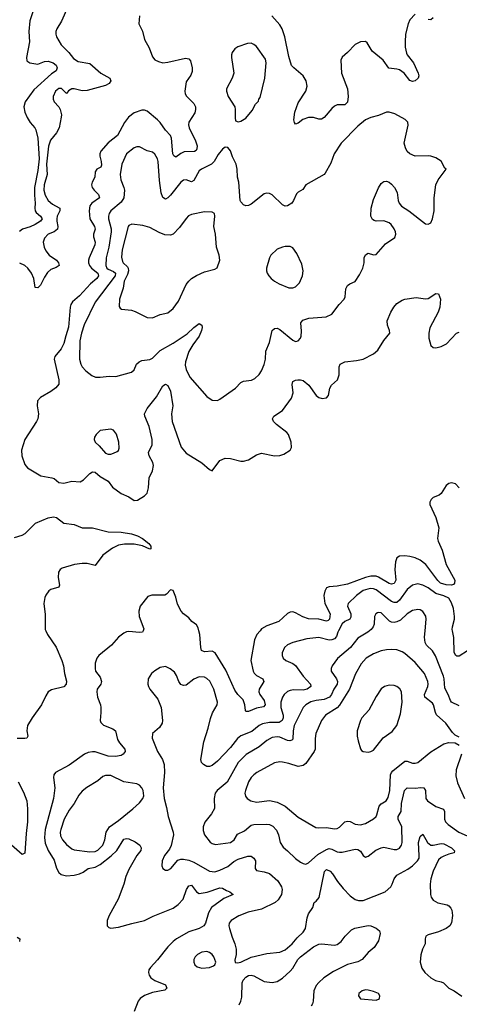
# Model space of a CAD drawing. Header units: inches. Extents: x 1682530 to 1839546, y 640742 to 791647.
# Tile 798 of 923: x 1772350 to 1775730, y 757126 to 764701. Entities that reach past the tile are written whole.
import ezdxf

# ---------------------------------------------------------------- set-up
doc = ezdxf.new("R2010")
doc.units = ezdxf.units.IN
doc.header["$MEASUREMENT"] = 0
doc.layers.add('B7775', color=7, linetype='Continuous')
doc.layers.add('B7776', color=7, linetype='Continuous')

msp = doc.modelspace()

# ---------------------------------------------------------------- linework, layer by layer
at = {"layer": 'B7775', "color": 5}
for points, elevation in [([(1772550, 760000), (1772563.5, 759970), (1772630, 759874.5), (1772675.2, 759770), (1772686.9, 759730), (1772694.4, 759670), (1772708.9, 759611.1), (1772708, 759590), (1772690, 759568.7), (1772595.2, 759544.8), (1772570, 759529.8), (1772550, 759498.4), (1772517.7, 759430), (1772446.2, 759330), (1772410.6, 759270), (1772404.7, 759230), (1772413.7, 759190), (1772405.4, 759174.6), (1772389.9, 759169.9), (1772330, 759169.6)], 680), ([(1773298.4, 760000), (1773293.4, 759990), (1773270, 759985.4), (1773190, 759995.1), (1773170, 759992.6), (1773150, 759981.6), (1773110.2, 759949.8), (1773057, 759890), (1772958.9, 759810), (1772942.4, 759790), (1772930.2, 759750), (1772929.2, 759710), (1772934, 759690), (1772970, 759643.7), (1772979.7, 759610), (1772974.4, 759590), (1772946, 759550), (1772942.2, 759530), (1772947.8, 759487.8), (1772970.3, 759430), (1772973.4, 759410), (1772974.9, 759370), (1772968.7, 759310), (1772973.7, 759293.7), (1772993.1, 759273.1), (1773065.4, 759245.4), (1773085.5, 759230), (1773102.7, 759162.7), (1773117.5, 759137.5), (1773158.4, 759090), (1773161.6, 759070), (1773144.9, 759050), (1773130, 759041.3), (1773086.6, 759033.4), (1773030, 759035.3), (1772930, 759067), (1772910, 759068.7), (1772877.1, 759062.9), (1772847.9, 759050), (1772730, 758965.6), (1772626.4, 758910), (1772612.2, 758890), (1772609.1, 758870.9), (1772621.1, 758790), (1772609.3, 758709.3), (1772545.6, 758470), (1772540.7, 758410), (1772546.6, 758366.6), (1772570, 758310.2), (1772615.7, 758235.7), (1772633.7, 758173.7), (1772650, 758138.7), (1772670, 758123.6), (1772710, 758114.9), (1772770, 758119.7), (1772810, 758129.2), (1772837.6, 758142.4), (1772876.3, 758170), (1772930, 758181.8), (1772970, 758200.4), (1773053.1, 758266.9), (1773096.3, 758310), (1773150, 758397.4), (1773170, 758402.5), (1773190, 758399.4), (1773236.8, 758376.8), (1773272.8, 758350), (1773284.7, 758330), (1773281.3, 758310), (1773251.8, 758270), (1773190, 758163.5), (1773166.8, 758110), (1773150.2, 758049.8), (1773106.1, 757933.9), (1773038.5, 757810), (1773021.3, 757770), (1773022.8, 757730), (1773035.9, 757715.9), (1773050, 757710.6), (1773110, 757719.6), (1773211.4, 757748.6), (1773310, 757770.2), (1773376.2, 757803.8), (1773530, 757864.2), (1773567.2, 757892.8), (1773605.8, 757934.2), (1773633.3, 758010), (1773650, 758038.5), (1773670, 758043.2), (1773708.3, 757990), (1773730, 757978.6), (1773790.4, 757989.6), (1773890, 758022.9), (1773910, 758020.3), (1773940.1, 758000.1), (1773964.9, 757990), (1773990.7, 757970), (1773919, 757941), (1773826, 757870), (1773801.1, 757830), (1773778.5, 757750), (1773766.9, 757730), (1773730.1, 757709.9), (1773650, 757682.6), (1773556.2, 757630), (1773529.3, 757610), (1773490, 757568.9), (1773410, 757466.9), (1773355.8, 757410), (1773344.2, 757390), (1773341.3, 757370), (1773345.3, 757350), (1773359.5, 757330), (1773388.2, 757310), (1773470, 757275.6), (1773481.7, 757250), (1773465.3, 757234.8), (1773370, 757215.8), (1773310, 757194.6), (1773275.6, 757170), (1773262, 757150), (1773230.3, 757070)], 720), ([(1774802.5, 760000), (1774797.3, 759990), (1774784.7, 759955.3), (1774770, 759938.5), (1774750, 759929.9), (1774730, 759927.9), (1774650, 759947.1), (1774556.6, 759936.6), (1774449.3, 759910.7), (1774410, 759891), (1774386, 759870), (1774368.9, 759830), (1774368.7, 759810), (1774374.9, 759790), (1774397.3, 759770), (1774450, 759747.9), (1774470, 759731.7), (1774530.2, 759650), (1774585.3, 759590), (1774587.4, 759570), (1774561.3, 759550), (1774530, 759542.1), (1774455.8, 759544.2), (1774430, 759540.7), (1774410, 759531.8), (1774384.4, 759510), (1774370, 759489.6), (1774358.6, 759450), (1774358.9, 759410), (1774374.8, 759350), (1774375.2, 759330), (1774369.3, 759310), (1774345.5, 759294.5), (1774270, 759293.2), (1774217.6, 759282.4), (1774190.2, 759270), (1774134.7, 759225.3), (1774050, 759191.9), (1774024.8, 759170), (1773970, 759101.5), (1773870, 758996.4), (1773830, 758963.5), (1773810, 758955.6), (1773790, 758956.2), (1773762.7, 758970), (1773747.4, 758987.4), (1773743.1, 759010), (1773766.3, 759146.3), (1773798.9, 759250), (1773815.8, 759324.2), (1773832.9, 759367.1), (1773869, 759431), (1773870.5, 759450.5), (1773843.4, 759550), (1773811, 759611), (1773790, 759632), (1773770, 759642.8), (1773730, 759644.1), (1773690, 759627.6), (1773630, 759582.3), (1773610, 759578.3), (1773601.1, 759581.1), (1773590, 759586), (1773574, 759610), (1773556.6, 759656.6), (1773541, 759681), (1773507.9, 759707.9), (1773470, 759724.5), (1773430, 759717.6), (1773390, 759691.8), (1773364, 759670), (1773337.3, 759630), (1773335.5, 759590), (1773339.3, 759570), (1773350.5, 759550), (1773412.6, 759472.6), (1773438.2, 759410), (1773449.2, 759310), (1773445, 759290), (1773424.8, 759255.2), (1773370.5, 759210), (1773367.4, 759172.6), (1773410, 759070.6), (1773448.2, 759008.2), (1773460.9, 758970), (1773463.9, 758910), (1773454, 758790), (1773461.6, 758710), (1773479.7, 758639.7), (1773491.2, 758570), (1773530.2, 758450), (1773531.5, 758428.5), (1773513.6, 758346.4), (1773500.6, 758319.4), (1773462.6, 758270), (1773445.3, 758230), (1773443, 758190), (1773450, 758171.3), (1773470, 758158.8), (1773490, 758158.8), (1773512.7, 758170), (1773566.2, 758233.8), (1773590, 758242.6), (1773610, 758242.3), (1773650, 758234.6), (1773690, 758218.5), (1773809.3, 758149.3), (1773850, 758144.1), (1773890, 758156.6), (1773950, 758185), (1773996.3, 758223.7), (1774030, 758241.7), (1774105.2, 758265.2), (1774130, 758265.8), (1774151.4, 758251.4), (1774162.3, 758230), (1774160.4, 758170), (1774170, 758154), (1774230, 758145.2), (1774271.2, 758131.2), (1774335, 758075), (1774363.2, 758030), (1774369.3, 758010), (1774364, 757970), (1774338.3, 757930), (1774313.4, 757910), (1774210, 757858.7), (1774106.4, 757833.6), (1774034.6, 757805.4), (1773975.5, 757770), (1773960.3, 757750), (1773958, 757730), (1773962.3, 757710), (1773982.7, 757642.7), (1774004.9, 757590), (1774014, 757550), (1774015.3, 757510), (1774004.5, 757464.5), (1774007.7, 757447.7), (1774024.4, 757444.4), (1774050, 757449), (1774130, 757488.1), (1774250, 757516.9), (1774350, 757527.1), (1774390, 757545.2), (1774443.9, 757590), (1774482.8, 757637.2), (1774530, 757681.3), (1774548.2, 757710), (1774560.7, 757790), (1774570, 757821), (1774604.5, 757870), (1774614.5, 757910), (1774630, 757920.3), (1774653.2, 757946.8), (1774693.6, 758146.4), (1774710, 758163.2), (1774737.5, 758150), (1774755.9, 758130), (1774792.3, 758070), (1774835.9, 758015.9), (1774890, 757960.3), (1774930, 757931.7), (1774956.1, 757923.9), (1774990, 757925.7), (1775159.6, 757990), (1775203.1, 758030), (1775215, 758050), (1775229.1, 758090.9), (1775250, 758118.9), (1775334.5, 758165.5), (1775369.4, 758190.6), (1775409.9, 758230.1), (1775421, 758250), (1775422.6, 758270), (1775415.7, 758370), (1775430, 758417.6), (1775450, 758434), (1775485.2, 758370), (1775510, 758351), (1775530, 758350.9), (1775590, 758362.7), (1775610, 758361), (1775670.3, 758330), (1775692.5, 758307.5), (1775690.8, 758290), (1775650, 758280.7), (1775610, 758265.2), (1775590, 758255.9), (1775570, 758237.6), (1775528.3, 758150), (1775510.1, 758090), (1775505.8, 758050), (1775509.4, 757969.4), (1775514.7, 757950), (1775528, 757928), (1775566.2, 757906.2), (1775636.3, 757890), (1775650, 757882.6), (1775665.4, 757865.4), (1775672.3, 757850), (1775677.8, 757810), (1775670, 757753.2), (1775656.5, 757730), (1775628.8, 757710), (1775570, 757683.9), (1775490, 757661.4), (1775472, 757650), (1775466.9, 757630), (1775468.5, 757590), (1775446.7, 757550), (1775434.7, 757505.3), (1775430.4, 757450), (1775442.9, 757402.9), (1775465.5, 757370), (1775510.5, 757330), (1775547.3, 757310), (1775590, 757299.5), (1775607.7, 757290), (1775649.3, 757249.3), (1775690.2, 757230.2), (1775750, 757189.2)], 740), ([(1774198.6, 760000), (1774173.8, 759970), (1774155.9, 759930), (1774128.1, 759770), (1774145.5, 759690), (1774153.3, 759673.2), (1774170, 759655.5), (1774218.8, 759630), (1774223, 759623), (1774226, 759610), (1774191.2, 759550), (1774188.4, 759530), (1774195.6, 759510), (1774230, 759462), (1774238, 759430), (1774224.4, 759415.6), (1774170, 759404.8), (1774110, 759378), (1774090, 759379.5), (1774086.2, 759386.2), (1774079.9, 759430), (1774067.4, 759467.4), (1774027.6, 759510), (1774003.9, 759543.9), (1773935.3, 759695.3), (1773853.1, 759830), (1773830, 759843.5), (1773770, 759838), (1773748.4, 759848.4), (1773741.8, 759870), (1773735.8, 759970), (1773728.6, 760000)], 720), ([(1775039.3, 760000), (1775027.2, 759990), (1774950, 759941.5), (1774892.3, 759870), (1774794.8, 759785.2), (1774752.6, 759730), (1774745.5, 759710), (1774746, 759690), (1774786.8, 759630), (1774793.9, 759610), (1774791.9, 759590), (1774764.1, 759550), (1774747.1, 759510), (1774732.8, 759490), (1774690, 759470.9), (1774630, 759463), (1774588.3, 759451.7), (1774549.6, 759430.4), (1774530.1, 759409.9), (1774460.1, 759270), (1774453, 759230), (1774450, 759166.6), (1774441.8, 759158.2), (1774427, 759153), (1774410, 759154.4), (1774350, 759180.2), (1774330, 759184.5), (1774290, 759179), (1774250, 759155.4), (1774190, 759106.5), (1774092, 759048), (1774030, 758986.8), (1773945.2, 758834.8), (1773868.9, 758770), (1773852.4, 758750), (1773846.2, 758710), (1773848.1, 758631.9), (1773826, 758590), (1773772.4, 758527.6), (1773759.6, 758490), (1773761.8, 758461.8), (1773771.8, 758430), (1773813.5, 758373.5), (1773830, 758362.6), (1773855.4, 758355.4), (1773970, 758370.3), (1773999.7, 758390), (1774024, 758436), (1774078.6, 758461.4), (1774130, 758503.8), (1774151.3, 758508.7), (1774250, 758513), (1774270, 758510.2), (1774296.6, 758496.6), (1774324.3, 758464.3), (1774341, 758430), (1774353.6, 758370), (1774374.8, 758334.8), (1774410, 758307.6), (1774470, 758247.6), (1774510, 758218.9), (1774530, 758208.5), (1774550, 758204.9), (1774570, 758213.4), (1774642.5, 758277.5), (1774710, 758316.5), (1774730, 758323.6), (1774750, 758319.1), (1774790, 758298.6), (1774810, 758295.2), (1774830, 758295.9), (1774930, 758318.9), (1774950, 758317), (1774970, 758303), (1774990.4, 758270.4), (1775010, 758259.1), (1775030, 758265.5), (1775088.6, 758311.4), (1775130, 758330.3), (1775150, 758334), (1775230, 758317.1), (1775250, 758317.1), (1775270, 758326), (1775285.1, 758350), (1775289.6, 758370.3), (1775288.7, 758490), (1775259.3, 758550), (1775259.2, 758570), (1775282.5, 758610), (1775286.9, 758670), (1775308.6, 758771.4), (1775330, 758791.3), (1775390, 758787.5), (1775434.7, 758794.7), (1775456.4, 758790), (1775470.1, 758770.2), (1775473.8, 758710), (1775485.3, 758690), (1775550, 758646.4), (1775607.4, 758627.4), (1775617.4, 758610), (1775616.5, 758550), (1775623.1, 758530), (1775644.2, 758510), (1775727.2, 758450), (1775790, 758422.7)], 760), ([(1775730, 759423.2), (1775670, 759449.8), (1775661.9, 759461.9), (1775643.7, 759510), (1775617.7, 759557.7), (1775613.9, 759630), (1775608.6, 759650), (1775546.6, 759806.6), (1775524.4, 759844.4), (1775478.5, 759890), (1775467, 759910), (1775462, 759950), (1775466.8, 760000)], 760), ([(1775913.5, 760000), (1775936.9, 759930), (1775939.6, 759910), (1775931.6, 759888.4), (1775904.8, 759875.2), (1775793.7, 759846.3), (1775730, 759804.5), (1775710, 759804.5), (1775702.7, 759810), (1775691.3, 759831.3), (1775688.9, 759948.9), (1775678.5, 760000)], 740), ([(1775730, 759181.2), (1775697.5, 759197.5), (1775677, 759217), (1775627.1, 759290), (1775553.9, 759353.9), (1775546, 759370), (1775531.4, 759430), (1775522.8, 759442.8), (1775464.7, 759490), (1775462, 759510), (1775486.9, 759570), (1775491.1, 759590), (1775489.2, 759610), (1775462.2, 759670), (1775390, 759755.5), (1775310, 759825.6), (1775290, 759838.7), (1775250, 759853.1), (1775210, 759856.5), (1775170, 759852.5), (1775130, 759845.7), (1775070, 759823.4), (1775013.8, 759790), (1774974.8, 759745.2), (1774931, 759669), (1774886.7, 759550), (1774810, 759426.2), (1774790, 759406.8), (1774702, 759350), (1774669.5, 759310.5), (1774627.1, 759210), (1774622, 759170), (1774622.8, 759090), (1774614.7, 759070), (1774550, 758978.7), (1774530, 758964), (1774490, 758956.4), (1774419.5, 758979.5), (1774370, 758989.7), (1774349.1, 758990.9), (1774310, 758983), (1774173.4, 758910), (1774150, 758891.5), (1774130.4, 758870), (1774110, 758837), (1774085.3, 758770), (1774082.3, 758750), (1774087.1, 758727.1), (1774098.4, 758710), (1774127.7, 758690), (1774170, 758681.2), (1774270, 758694.7), (1774330, 758680.8), (1774390, 758650.2), (1774490, 758564.9), (1774626.7, 758486.7), (1774650, 758483.5), (1774710, 758486.6), (1774770, 758476.8), (1774790, 758478.6), (1774810, 758488.9), (1774849.6, 758530), (1774870, 758536), (1774890, 758531.8), (1774930, 758511.4), (1774970, 758506.4), (1775010, 758516.1), (1775070, 758551.7), (1775089.8, 758570.2), (1775096.3, 758583.7), (1775113.3, 758650), (1775130, 758669.2), (1775167.9, 758692.1), (1775182.1, 758717.9), (1775195.8, 758770), (1775201.7, 758890), (1775208.8, 758910), (1775218.9, 758921.1), (1775310, 758996.2), (1775330, 758996.9), (1775370, 758982.3), (1775390, 758980.9), (1775410, 758987.4), (1775510, 759069.1), (1775610, 759128.7), (1775650, 759140.5), (1775698, 759138), (1775730, 759118.8)], 780), ([(1775746.3, 759050), (1775706, 758930), (1775703.2, 758883.2), (1775716.5, 758830), (1775769.3, 758710)], 780), ([(1772337.8, 758837.8), (1772379, 758759), (1772404.4, 758690), (1772410.4, 758630), (1772411.2, 758530), (1772399.9, 758439.9), (1772390, 758289.2), (1772370, 758277.7), (1772285.9, 758350)], 680), ([(1774038.6, 757121.4), (1774051, 757149), (1774058.6, 757181.4), (1774059.5, 757290), (1774068.1, 757311.9), (1774090, 757335.3), (1774110, 757346.6), (1774130.1, 757350.1), (1774150, 757345.1), (1774230, 757300.2), (1774290, 757292.9), (1774330, 757302.3), (1774370, 757326.9), (1774430, 757379.7), (1774450, 757404.4), (1774489.2, 757470), (1774508.3, 757490), (1774610, 757567), (1774650, 757587.6), (1774670, 757591), (1774770, 757581.7), (1774790, 757585.7), (1774822.4, 757610), (1774853.3, 757650), (1774902, 757698), (1774927.2, 757712.8), (1775030, 757732.5), (1775050.1, 757730.1), (1775091.3, 757711.3), (1775116.5, 757690), (1775122.4, 757670), (1775110, 757615.3), (1775076.4, 757563.6), (1775030, 757525.1), (1774982.8, 757470), (1774950, 757453), (1774870, 757432.1), (1774761.7, 757378.3), (1774689.3, 757330), (1774650, 757294.6), (1774630.5, 757269.5), (1774612.1, 757230), (1774606, 757150), (1774601.4, 757130), (1774590, 757111.1)], 720), ([(1772330, 757642.2), (1772352.2, 757630), (1772348.8, 757610)], 680)]:
    msp.add_lwpolyline(points, dxfattribs=dict(at, elevation=elevation))
for points, elevation in [([(1775190, 759580.6), (1775154.4, 759570), (1775130, 759551.9), (1775090, 759492.8), (1775035.3, 759390), (1774981.8, 759330), (1774969.4, 759310), (1774945, 759230), (1774945.1, 759190), (1774952.5, 759152.5), (1774970, 759090.6), (1774979.3, 759079.3), (1774991, 759070), (1775030, 759066.7), (1775050, 759070.2), (1775070, 759080.7), (1775144.4, 759175.6), (1775214.1, 759225.9), (1775250, 759270.4), (1775279, 759361), (1775290.7, 759450), (1775284.6, 759530), (1775273, 759553), (1775250, 759571.1), (1775230, 759578.4)], 820), ([(1773050, 758886.6), (1773010, 758886), (1772990, 758879.6), (1772950, 758845.6), (1772865.7, 758794.3), (1772830, 758766.3), (1772804.3, 758735.7), (1772768, 758672), (1772730, 758618.9), (1772692.8, 758550), (1772665.2, 758470), (1772661.1, 758450), (1772663.1, 758423.1), (1772679.1, 758390), (1772710, 758354), (1772750, 758322.8), (1772770, 758313), (1772890, 758297.9), (1772930, 758300.7), (1772950, 758310.9), (1772988.6, 758351.4), (1773003.8, 758390), (1773015.6, 758450), (1773039.8, 758490), (1773110, 758540.7), (1773219.5, 758630), (1773270, 758674.9), (1773297.6, 758710), (1773305.6, 758730), (1773299.7, 758770), (1773289.6, 758790), (1773270, 758811.2), (1773250, 758822.6), (1773150, 758837.6)], 740), ([(1773790, 757531.2), (1773750, 757526.3), (1773718, 757510), (1773698, 757490), (1773688, 757470), (1773687.7, 757450), (1773697.3, 757430), (1773714.9, 757414.9), (1773750, 757403.1), (1773810, 757408.5), (1773839.3, 757420.7), (1773849.3, 757430), (1773857.2, 757450), (1773842.9, 757490), (1773829.7, 757509.7), (1773810, 757525.1)], 740), ([(1775010, 757236), (1774982, 757230), (1774958, 757210), (1774956, 757190), (1774970, 757166.8), (1775090, 757158), (1775110, 757164.7), (1775115.3, 757170), (1775118, 757190), (1775108.4, 757208.4), (1775070, 757224), (1775030, 757235.1)], 740)]:
    msp.add_lwpolyline(points, close=True, dxfattribs=dict(at, elevation=elevation))
at = {"layer": 'B7776', "color": 5}
for points, elevation in [([(1772474, 764830), (1772427.1, 764692.9), (1772421.5, 764610), (1772425.2, 764530), (1772401.6, 764410), (1772405.8, 764385.8), (1772428.2, 764368.2), (1772490, 764359.8), (1772541.3, 764378.7), (1772570, 764381.8), (1772606.5, 764370), (1772630, 764350.2), (1772637.1, 764330), (1772630, 764308.7), (1772595.7, 764284.3), (1772458.7, 764161.3), (1772392.5, 764070), (1772382.2, 764030), (1772390.7, 763990), (1772407.5, 763947.5), (1772430, 763911.2), (1772466.5, 763870), (1772474.1, 763854.1), (1772489.6, 763789.6), (1772500.1, 763630), (1772490, 763540.7), (1772463.1, 763410), (1772462.9, 763350), (1772468.8, 763290), (1772465.7, 763250), (1772468.8, 763230), (1772477.2, 763217.2), (1772510.2, 763190), (1772523.9, 763170), (1772510.2, 763150), (1772470, 763124.3), (1772430, 763106.5), (1772372.7, 763090), (1772347.7, 763072.3)], 660), ([(1772719.8, 764800.2), (1772672.4, 764690), (1772635.5, 764630), (1772628, 764610), (1772626.9, 764590), (1772634, 764570), (1772670, 764508.4), (1772729, 764449), (1772763.1, 764403.1), (1772800.3, 764380.3), (1772890, 764363.1), (1772974, 764290), (1773044.2, 764250), (1773050.2, 764230), (1773039.1, 764210), (1773010, 764193.7), (1772870, 764157.6), (1772830, 764152.7), (1772770, 764169.8), (1772750, 764169.7), (1772726.5, 764153.5), (1772710, 764132.7), (1772671.9, 764171.9), (1772650, 764171.9), (1772626.2, 764150), (1772606.5, 764110), (1772607.2, 764090), (1772614.4, 764070), (1772650.7, 764030), (1772662.4, 764010), (1772670.4, 763970.4), (1772669, 763950), (1772653, 763870), (1772631.9, 763830), (1772586, 763774), (1772571.7, 763728.3), (1772556.2, 763590), (1772560.5, 763510), (1772537.9, 763430), (1772536.8, 763390), (1772546.1, 763350), (1772570, 763311), (1772602.8, 763282.8), (1772654.7, 763254.7), (1772659.4, 763250), (1772658.9, 763230), (1772639.4, 763190), (1772635.7, 763170), (1772635.1, 763150), (1772643.1, 763110), (1772640.9, 763090), (1772614.7, 763070), (1772568.2, 763050), (1772540.5, 763019.5), (1772530.2, 762989.8), (1772537, 762950), (1772550, 762922.8), (1772576.8, 762890), (1772632.9, 762850), (1772649.4, 762830), (1772652.3, 762810), (1772630, 762794), (1772590, 762778.5), (1772563.8, 762756.2), (1772539.5, 762720.5), (1772510, 762658.5), (1772490, 762637.6), (1772470, 762639.6), (1772459, 762710), (1772440.8, 762750), (1772412.6, 762790), (1772390, 762809.8), (1772350, 762828.5)], 680), ([(1775390, 764743.7), (1775350, 764700.9), (1775336.5, 764670), (1775316, 764590), (1775313.4, 764530), (1775314.4, 764490), (1775324.2, 764444.2), (1775330.3, 764430), (1775376.9, 764370), (1775413.7, 764290), (1775418.4, 764270), (1775413.4, 764250), (1775390, 764232), (1775370, 764225.6), (1775350, 764232.3), (1775305.4, 764290), (1775270, 764315.3), (1775250, 764321.5), (1775187.7, 764327.7), (1775144.4, 764390), (1775059.8, 764459.8), (1775022, 764522), (1775010, 764534.5), (1774970, 764531.2), (1774930, 764511.3), (1774871.2, 764448.8), (1774830, 764413.3), (1774820.3, 764390), (1774825.5, 764290), (1774870.3, 764169.7), (1774876.5, 764110), (1774870, 764066), (1774850, 764045.4), (1774790, 764045.1), (1774770, 764035.6), (1774750, 764018.7), (1774692.1, 763947.9), (1774670, 763936.3), (1774650, 763935.1), (1774609.7, 763949.7), (1774570, 763949.7), (1774527.1, 763932.9), (1774490, 763904), (1774470, 763898), (1774462, 763910), (1774459, 763930), (1774464.7, 763990), (1774490, 764060.4), (1774549.8, 764150.2), (1774559.1, 764190), (1774552, 764230), (1774530.5, 764270.5), (1774456.9, 764330), (1774441.1, 764350), (1774419, 764419), (1774389, 764569), (1774368.6, 764630), (1774350, 764661.3), (1774289.6, 764730)], 720), ([(1773271.8, 764730), (1773266, 764670), (1773293.2, 764613.2), (1773309.2, 764550), (1773345.6, 764485.6), (1773370, 764416), (1773390, 764393.4), (1773418.3, 764378.3), (1773450.3, 764370.3), (1773490, 764374), (1773624.9, 764404.9), (1773650, 764400.3), (1773663.7, 764383.7), (1773677.2, 764330), (1773676.5, 764303.5), (1773665.8, 764274.2), (1773630, 764222.7), (1773620.3, 764150), (1773622.4, 764130), (1773632.8, 764112.8), (1773690, 764055.3), (1773700.7, 764030), (1773702.2, 764010), (1773696, 763984), (1773650, 763912), (1773647.6, 763892.4), (1773652.1, 763870), (1773702, 763770), (1773713.6, 763730), (1773712.6, 763707.4), (1773706.3, 763693.7), (1773692.9, 763687.2), (1773615.8, 763684.2), (1773588, 763672), (1773550, 763644.7), (1773533.9, 763653.9), (1773527.8, 763670), (1773517.5, 763790), (1773509.9, 763810), (1773471.6, 763851.6), (1773430.6, 763910), (1773410, 763931.3), (1773330, 763996.5), (1773310, 764005.5), (1773290, 764006.3), (1773230, 763984.5), (1773186.5, 763950), (1773156.1, 763910), (1773102.4, 763810), (1773030, 763754.2), (1772974.2, 763690), (1772966.5, 763670), (1772965.4, 763650), (1772977.7, 763610), (1772978.8, 763581.2), (1772972.9, 763567.1), (1772943.7, 763550), (1772930.3, 763530), (1772927.2, 763490), (1772906.4, 763450), (1772902.6, 763430), (1772907.8, 763410), (1772922.3, 763390), (1772956.6, 763356.6), (1772962.6, 763330), (1772904.3, 763290), (1772890.2, 763270), (1772883.9, 763230), (1772888.7, 763170), (1772924.6, 763110), (1772930.8, 763090), (1772918.6, 763050), (1772918.6, 763030), (1772929.5, 762990), (1772928.1, 762970), (1772884, 762870), (1772878.7, 762850), (1772879.5, 762830), (1772886.7, 762810), (1772901.9, 762790), (1772952, 762750), (1772957.1, 762730), (1772944.3, 762710), (1772894.8, 762670), (1772810, 762576.8), (1772755.5, 762530), (1772744.4, 762510), (1772738.9, 762490), (1772724.1, 762335.9), (1772703.5, 762270), (1772690.6, 762209.4), (1772670, 762169.6), (1772620.7, 762110), (1772615.5, 762090), (1772652.2, 761930), (1772650, 761898), (1772626.8, 761870), (1772590, 761839.3), (1772510, 761794.5), (1772488, 761770), (1772484.9, 761730), (1772493.7, 761670), (1772488.9, 761630), (1772480.3, 761610), (1772389.2, 761470), (1772364.4, 761390), (1772365.7, 761345.7), (1772390, 761278.8), (1772410, 761253.4), (1772512.1, 761192.1), (1772597.6, 761177.6), (1772616, 761170), (1772650, 761139.7), (1772690, 761135.7), (1772750, 761149.5), (1772814.4, 761145.6), (1772840.3, 761159.7), (1772890, 761210.2), (1772910, 761221.8), (1772930, 761219.8), (1772970, 761187.6), (1773029.2, 761150), (1773063.7, 761103.7), (1773130, 761056.1), (1773189.3, 761029.3), (1773230, 761003.1), (1773256.6, 761003.4), (1773310, 761038.4), (1773330, 761059.1), (1773341.4, 761098.6), (1773344.4, 761175.6), (1773370, 761230.8), (1773377.6, 761270), (1773374.7, 761294.7), (1773344.7, 761344.7), (1773340.3, 761370), (1773368.1, 761430), (1773367.8, 761470), (1773346.5, 761570), (1773311.1, 761650), (1773309.7, 761670), (1773330.8, 761710), (1773401.1, 761798.9), (1773450, 761884.9), (1773470, 761897), (1773490, 761886.4), (1773510, 761844), (1773526.8, 761730), (1773516.6, 761670), (1773521.9, 761610), (1773592.8, 761412.8), (1773630, 761366.5), (1773751.4, 761291.4), (1773810, 761241), (1773830, 761231.3), (1773889.6, 761310), (1773930, 761327.4), (1773970, 761325.8), (1774050, 761304.4), (1774070, 761304), (1774110, 761315.6), (1774170, 761352.9), (1774210, 761365.5), (1774310, 761346.5), (1774350, 761347.6), (1774381.7, 761358.3), (1774429.6, 761390.4), (1774440.9, 761410), (1774438.4, 761450), (1774415.8, 761510), (1774405, 761525), (1774325.6, 761585.6), (1774302, 761610), (1774293.3, 761630), (1774303.6, 761650), (1774370, 761694.9), (1774440.2, 761790), (1774452.5, 761830), (1774444.7, 761895.2), (1774450, 761916.3), (1774470, 761928.5), (1774488.5, 761931.5), (1774510, 761931.3), (1774530, 761924.4), (1774573.8, 761890), (1774630, 761810.3), (1774650, 761794.6), (1774674.5, 761785.5), (1774710, 761790.6), (1774725.1, 761810), (1774734.7, 761865.3), (1774747, 761890), (1774794, 761930), (1774807, 761970), (1774805.1, 762030), (1774815.1, 762050), (1774851, 762069), (1774940.6, 762079.4), (1774989.8, 762090.2), (1775070.8, 762129.2), (1775102.4, 762157.6), (1775150, 762233.4), (1775195.1, 762290), (1775192.3, 762310), (1775177, 762350), (1775174.8, 762385.2), (1775202.9, 762450), (1775225.6, 762490), (1775250, 762517.1), (1775290, 762543.8), (1775310, 762550.4), (1775397.2, 762562.8), (1775470, 762554.4), (1775490, 762556.4), (1775550, 762594), (1775570, 762590.8), (1775586.7, 762550), (1775581.5, 762490), (1775567.6, 762450), (1775503.6, 762330), (1775494.6, 762290), (1775495.6, 762250), (1775510, 762194), (1775530, 762178), (1775550, 762176.3), (1775590, 762187.7), (1775632.3, 762207.7), (1775708.7, 762290), (1775730, 762298)], 720), ([(1775530, 764716.2), (1775510, 764700.7), (1775490, 764702.9)], 720), ([(1775730, 761100.4), (1775699.7, 761130), (1775670, 761138.8), (1775650, 761133.7), (1775630, 761116.4), (1775590, 761056.2), (1775576.1, 761043.9), (1775530, 761024.5), (1775513.4, 761010), (1775503.8, 760990), (1775503.8, 760970), (1775548.4, 760870), (1775571.8, 760791.8), (1775562.8, 760710), (1775567.5, 760690), (1775599, 760619), (1775630.1, 760510.1), (1775694.8, 760390), (1775694.4, 760365.6), (1775685.1, 760354.9), (1775668.9, 760351.1), (1775630, 760353), (1775586.6, 760366.6), (1775566, 760386), (1775472, 760510), (1775430, 760543.2), (1775390, 760560.8), (1775350, 760571.8), (1775310, 760576.3), (1775270, 760573.3), (1775250, 760560.5), (1775238.9, 760530), (1775233.7, 760470), (1775240.9, 760390), (1775230, 760364.2), (1775210, 760357.3), (1775190, 760362.8), (1775110, 760411.5), (1775090, 760418.6), (1775050, 760419.7), (1775010, 760409.9), (1774870, 760359.3), (1774790, 760343.2), (1774730, 760338.5), (1774710.2, 760329.8), (1774696, 760304), (1774689.2, 760270), (1774697.2, 760210), (1774736.8, 760130), (1774732.4, 760090), (1774721.8, 760078.2), (1774710, 760074.1), (1774650, 760088), (1774570, 760092.3), (1774526.9, 760106.9), (1774470, 760138.7), (1774450, 760145.1), (1774430, 760143.5), (1774410, 760132.3), (1774342.4, 760070), (1774250, 760037.8), (1774210, 760013.8), (1774198.6, 760000)], 720), ([(1772310, 760718), (1772370, 760736.2), (1772392.4, 760747.6), (1772472, 760828), (1772570, 760868), (1772610, 760876.3), (1772633.4, 760870), (1772688.5, 760828.5), (1772770, 760817.6), (1772830, 760791.3), (1772910, 760792.5), (1773030, 760761.5), (1773130, 760758), (1773210, 760746.5), (1773255.8, 760730), (1773293.2, 760710), (1773343.2, 760670), (1773358.4, 760650), (1773359.3, 760630), (1773350, 760626.6), (1773293.1, 760653.1), (1773230, 760665.8), (1773154.7, 760665.3), (1773110, 760657.8), (1773063.7, 760636.3), (1772990, 760581.8), (1772930, 760502.9), (1772870, 760517.3), (1772830, 760516.7), (1772770.5, 760509.5), (1772677.7, 760482.3), (1772660.6, 760470), (1772648.3, 760450), (1772646.7, 760410), (1772656.5, 760350), (1772650, 760335.1), (1772590, 760316.4), (1772573.9, 760306.1), (1772550, 760274.3), (1772544, 760256), (1772534.8, 760210), (1772544.7, 760124.7), (1772545.5, 760010), (1772550, 760000)], 680), ([(1775678.5, 760000), (1775676.4, 760010), (1775676.8, 760030), (1775692.3, 760087.7), (1775693.6, 760110), (1775684.3, 760170), (1775670, 760215.1), (1775648.3, 760250), (1775610, 760268.2), (1775550, 760285.4), (1775490, 760330.6), (1775450, 760349.8), (1775410, 760360.3), (1775369.4, 760349.4), (1775330, 760316.8), (1775270, 760235.7), (1775250, 760217.3), (1775243.4, 760216.6), (1775230, 760215.9), (1775210, 760225.5), (1775090, 760315.4), (1775070, 760322.5), (1775044.6, 760324.6), (1774991.5, 760310), (1774938.5, 760270), (1774876.1, 760210), (1774871.4, 760190), (1774895.2, 760130), (1774896.8, 760103.2), (1774888.8, 760090), (1774849.1, 760070.9), (1774830, 760052.9), (1774802.5, 760000)], 740), ([(1773728.6, 760000), (1773723.1, 760023.1), (1773710, 760044.5), (1773674.5, 760070), (1773650, 760098.4), (1773609.8, 760129.8), (1773590.8, 760150.8), (1773564.1, 760204.1), (1773550, 760258.4), (1773530, 760309.6), (1773510, 760313.7), (1773479.5, 760280.5), (1773466.9, 760273.1), (1773366.5, 760273.5), (1773336.1, 760263.9), (1773276.2, 760190), (1773265, 760150), (1773269.2, 760110), (1773305.5, 760014.5), (1773298.4, 760000)], 720), ([(1775466.8, 760000), (1775475.4, 760090), (1775471.8, 760111.8), (1775450, 760147.3), (1775430, 760159.7), (1775410, 760163.9), (1775370, 760156.4), (1775330.3, 760130), (1775277.7, 760082.3), (1775250, 760067.4), (1775230, 760062.9), (1775210, 760065), (1775193.2, 760073.2), (1775130, 760136.4), (1775110, 760141), (1775101.6, 760138.4), (1775087, 760130), (1775077.4, 760110), (1775075.3, 760050), (1775066.9, 760030), (1775051.4, 760010), (1775039.3, 760000)], 760)]:
    msp.add_lwpolyline(points, dxfattribs=dict(at, elevation=elevation))
for points, elevation in [([(1774130, 764519.7), (1774100.9, 764519.1), (1774028.1, 764491.9), (1774004.1, 764475.9), (1773984.9, 764450), (1773978, 764430), (1773978, 764410), (1773997, 764290), (1773983.1, 764250), (1773941.3, 764170), (1773939.5, 764150), (1773952.2, 764110), (1774003, 764030), (1774008, 764010), (1774005.5, 763945.5), (1774010, 763922), (1774030, 763916), (1774050, 763921), (1774090, 763944.7), (1774138, 764002), (1774164, 764050), (1774185.6, 764074.4), (1774189.3, 764090), (1774198, 764102), (1774235.4, 764250), (1774244.5, 764370), (1774238.7, 764398.7), (1774170, 764494), (1774150, 764511.1)], 740), ([(1775190, 763989.6), (1775170, 763989.6), (1775110, 763964.2), (1775050, 763949.6), (1775007.7, 763930), (1774950, 763883), (1774821.5, 763750), (1774766.7, 763670), (1774743.2, 763596.8), (1774699.9, 763520.1), (1774690.6, 763510), (1774550.6, 763430), (1774525.8, 763394.2), (1774490, 763373.2), (1774479.3, 763360.7), (1774455.8, 763310), (1774441.3, 763290), (1774410, 763269.8), (1774390, 763267.6), (1774370, 763277.6), (1774290, 763352.4), (1774270, 763364), (1774250, 763366.9), (1774230, 763361.1), (1774130, 763282.9), (1774110, 763272), (1774090, 763269.5), (1774070, 763278), (1774050, 763299.3), (1774046.2, 763310), (1774036.1, 763450), (1774024, 763490), (1774023, 763550), (1774014, 763590), (1773986.5, 763646.5), (1773971.8, 763691.8), (1773950, 763719), (1773930, 763719.3), (1773910, 763706), (1773876.1, 763663.9), (1773844, 763610), (1773824.9, 763590), (1773748, 763552), (1773730, 763538), (1773690, 763463.5), (1773670, 763454.8), (1773630, 763468.6), (1773610, 763466.6), (1773590, 763452), (1773510, 763351.7), (1773490, 763330.9), (1773470, 763319.7), (1773450, 763333.6), (1773437.3, 763370), (1773424, 763464), (1773413.5, 763610), (1773409.8, 763630), (1773390, 763667.8), (1773370, 763683.1), (1773330, 763691.1), (1773270, 763722.9), (1773250, 763724.2), (1773230, 763715.8), (1773171.9, 763668.1), (1773134.2, 763590), (1773122.5, 763510), (1773126.7, 763470), (1773151.3, 763411.3), (1773155.9, 763390), (1773150.1, 763330), (1773130, 763296.5), (1773050.7, 763229.3), (1773036.9, 763210), (1773031.8, 763190), (1773031.7, 763170), (1773053, 763093), (1773054.1, 763070), (1773035.4, 762950), (1773014.8, 762870), (1773011.9, 762810), (1773020.8, 762790), (1773030, 762780.7), (1773070, 762762.9), (1773086.8, 762750), (1773084.3, 762730), (1772930, 762527.2), (1772846.6, 762353.4), (1772825, 762290), (1772813.3, 762230), (1772810.2, 762090.2), (1772820.2, 762050), (1772831.5, 762030), (1772859.1, 761999.1), (1772904.4, 761964.4), (1772931.7, 761951.7), (1772970, 761950.8), (1773038.6, 761958.6), (1773090, 761954.8), (1773210, 761990.5), (1773230, 762006.8), (1773248.3, 762050), (1773269.6, 762070), (1773290, 762078), (1773350, 762087.2), (1773370, 762096.9), (1773430, 762155), (1773530, 762211.9), (1773636.9, 762283.1), (1773690, 762334), (1773730, 762362.8), (1773750, 762352), (1773752.4, 762332.4), (1773748, 762310), (1773730, 762265.1), (1773681, 762199), (1773650, 762148), (1773625.5, 762070), (1773623.4, 762043.4), (1773629.1, 762010), (1773658.7, 761950), (1773790, 761802.8), (1773830, 761774.8), (1773870, 761770.8), (1773890, 761780.7), (1774010, 761866), (1774050.7, 761909.3), (1774070, 761919.6), (1774132.9, 761927.1), (1774158.7, 761941.3), (1774190, 761970.6), (1774210, 762000.7), (1774230, 762047.7), (1774239.8, 762090), (1774243.1, 762150), (1774270, 762217.3), (1774290, 762310.5), (1774310, 762326.4), (1774330, 762326.7), (1774350, 762318), (1774450, 762236.4), (1774470, 762225.5), (1774490, 762230.5), (1774508.4, 762251.6), (1774513.5, 762266.5), (1774515.8, 762304.2), (1774510.9, 762369.1), (1774526, 762390), (1774574.4, 762405.6), (1774705.3, 762414.7), (1774750, 762436.3), (1774806.6, 762510), (1774846, 762550), (1774852.3, 762570), (1774858, 762630), (1774870, 762656), (1774888.7, 762670), (1774930, 762687.7), (1774962.7, 762737.3), (1774987.3, 762790), (1774999.3, 762830), (1774999, 762870), (1775008.9, 762891.1), (1775030, 762904.7), (1775070, 762891), (1775090, 762894.8), (1775162.2, 762977.8), (1775233.4, 763026.6), (1775240.9, 763050), (1775238.8, 763070), (1775230, 763093.3), (1775205.3, 763125.3), (1775190, 763137.7), (1775150, 763152.8), (1775090, 763152), (1775076.2, 763156.2), (1775063.9, 763163.9), (1775049.7, 763189.7), (1775052.6, 763250), (1775070, 763318.8), (1775110, 763407.7), (1775130, 763440.5), (1775140.9, 763450), (1775150, 763456.4), (1775170, 763458.4), (1775190, 763450.4), (1775210, 763436.4), (1775232.4, 763410), (1775251.5, 763371.5), (1775259.6, 763310), (1775268.4, 763288.4), (1775285.5, 763265.5), (1775342.4, 763230), (1775470, 763130.3), (1775490, 763127), (1775510, 763139.1), (1775524, 763170), (1775536.9, 763230), (1775535.6, 763330), (1775549.6, 763430.4), (1775566.6, 763470), (1775628, 763550), (1775619, 763559), (1775590, 763612.7), (1775550, 763638), (1775511.5, 763651.5), (1775490, 763654), (1775390, 763652.1), (1775349.1, 763669.1), (1775330, 763687.8), (1775315.4, 763715.4), (1775307.2, 763750), (1775337.7, 763890), (1775333.2, 763913.2), (1775313.4, 763933.4), (1775235.6, 763975.6)], 740), ([(1773770, 763222.9), (1773670, 763201.6), (1773649.1, 763190.9), (1773630, 763172), (1773578.2, 763101.8), (1773530.5, 763050), (1773510, 763042.6), (1773466.6, 763046.6), (1773423.5, 763063.5), (1773350, 763103.6), (1773296.6, 763116.6), (1773212.6, 763127.4), (1773190, 763118), (1773183.5, 763110), (1773137.8, 762930), (1773134, 762874), (1773139.8, 762839.8), (1773145, 762830), (1773179.6, 762799.7), (1773185, 762790), (1773186.5, 762770), (1773178.3, 762741.7), (1773153.6, 762690), (1773144.7, 762635.3), (1773118, 762550), (1773114.9, 762494.9), (1773121.7, 762481.7), (1773132.8, 762472.8), (1773210, 762465.3), (1773236.7, 762456.7), (1773330, 762408.7), (1773370, 762407.7), (1773430, 762432.8), (1773490, 762447), (1773530, 762479.5), (1773570, 762534.9), (1773630, 762663), (1773650, 762690.4), (1773672, 762710), (1773710, 762733.7), (1773770, 762762), (1773850, 762781), (1773868.9, 762791.1), (1773888.7, 762851.3), (1773882.7, 762890), (1773863.6, 762950), (1773855.6, 763050), (1773843.6, 763110), (1773851.3, 763190), (1773848.7, 763210), (1773830, 763219.3)], 760), ([(1774390, 762956.2), (1774370, 762952), (1774330, 762935.1), (1774280.7, 762890), (1774270.7, 762870), (1774247.3, 762790), (1774247.3, 762770), (1774253.4, 762750), (1774264.9, 762730), (1774284, 762710), (1774309, 762689), (1774344, 762670), (1774418.5, 762638.5), (1774450, 762638.5), (1774470, 762646.5), (1774502.2, 762677.8), (1774525.1, 762730), (1774528.8, 762770), (1774519.7, 762819.7), (1774482, 762902), (1774450, 762946.6), (1774430, 762955.6)], 760), ([(1773050, 761551.6), (1772970, 761540.9), (1772937.3, 761510), (1772924, 761490), (1772922.8, 761470), (1772930.7, 761450), (1772962, 761422), (1773010, 761366.3), (1773030, 761358.9), (1773050, 761359.5), (1773070, 761366.7), (1773100.5, 761379.5), (1773110, 761387.7), (1773114.9, 761405.1), (1773111.8, 761451.8), (1773093.5, 761513.5), (1773070, 761544.2)], 740)]:
    msp.add_lwpolyline(points, close=True, dxfattribs=dict(at, elevation=elevation))

doc.saveas('drawing.dxf')
